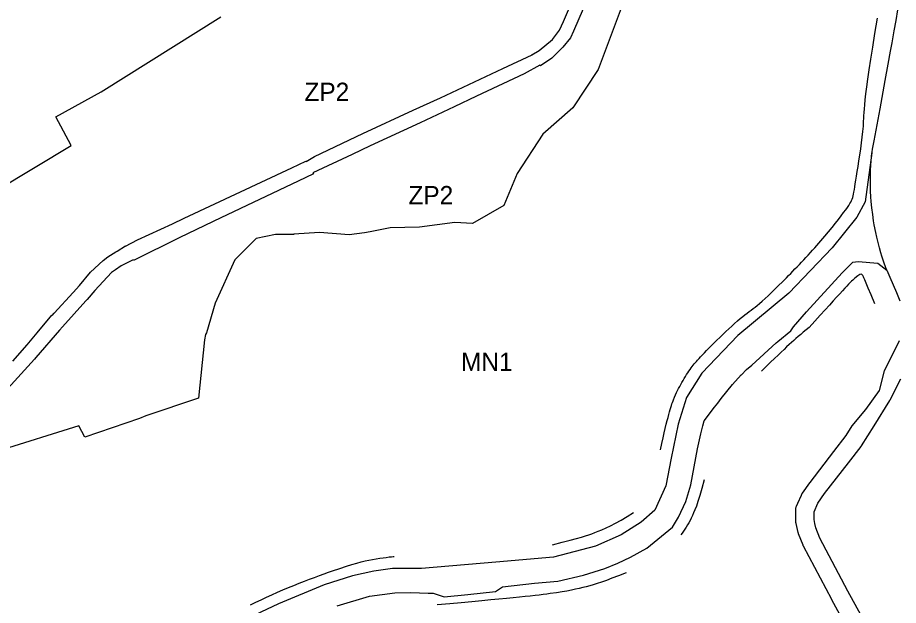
# Model space of a CAD drawing. Extents: x 7413438 to 7416393, y 5541665 to 5544118.
# Drawn here: x 7414353.3 to 7414642.6, y 5542408 to 5542601.2 of the extents above; entities that cross this region are included whole.
import ezdxf

# ---------------------------------------------------------------- set-up
doc = ezdxf.new("R2010")
doc.units = 0
for name, color, linetype in [('linie_rozgraniczajace', 7, 'Continuous'), ('linie_zabudowy_nieprzekraczalne', 7, 'Continuous'), ('oznaczenia_przeznaczen', 7, 'Continuous')]:
    doc.layers.add(name, color=color, linetype=linetype)

msp = doc.modelspace()

# ---------------------------------------------------------------- linework, layer by layer
at = {"layer": 'linie_rozgraniczajace'}
for p, q in [((7414532.59, 5542599.91), (7414540.62, 5542618.46)), ((7414553.54, 5542609.53), (7414543.94, 5542584.08)), ((7414539.05, 5542604.02), (7414535.86, 5542596.73)), ((7414642.33, 5542603.68), (7414641.76, 5542600.21)), ((7414380.71, 5542576.82), (7414420.02, 5542601.41)), ((7414531.3, 5542597.07), (7414532.59, 5542599.91)), ((7414641.76, 5542600.21), (7414641.15, 5542596.85)), ((7414528.98, 5542594.01), (7414531.3, 5542597.07)), ((7414535.86, 5542596.73), (7414534.9, 5542594.51)), ((7414641.15, 5542596.85), (7414640.42, 5542592.89)), ((7414524.59, 5542590.34), (7414528.98, 5542594.01)), ((7414534.9, 5542594.51), (7414532.41, 5542591.44)), ((7414522.24, 5542589), (7414524.59, 5542590.34)), ((7414532.41, 5542591.44), (7414530.22, 5542589.25)), ((7414640.42, 5542592.89), (7414639.93, 5542590.19)), ((7414512.7, 5542584.44), (7414522.27, 5542588.96)), ((7414522.27, 5542588.96), (7414522.24, 5542589)), ((7414528.71, 5542587.8), (7414525.03, 5542585.38)), ((7414530.22, 5542589.25), (7414528.71, 5542587.8)), ((7414639.93, 5542590.19), (7414639.14, 5542585.87)), ((7414492.14, 5542574.79), (7414512.7, 5542584.44)), ((7414524.87, 5542585.58), (7414519.66, 5542582.72)), ((7414525.03, 5542585.38), (7414524.87, 5542585.58)), ((7414639.14, 5542585.87), (7414638.15, 5542580.47)), ((7414519.66, 5542582.72), (7414503.99, 5542575.36)), ((7414543.94, 5542584.08), (7414535.64, 5542571.58)), ((7414638.15, 5542580.47), (7414637.13, 5542574.9)), ((7414365.76, 5542568.59), (7414380.71, 5542576.82)), ((7414483.2, 5542570.78), (7414492.14, 5542574.79)), ((7414503.99, 5542575.36), (7414496.62, 5542571.83)), ((7414637.13, 5542574.9), (7414636.46, 5542571.23)), ((7414466.68, 5542563.04), (7414483.2, 5542570.78)), ((7414483.2, 5542570.78), (7414483.2, 5542570.78)), ((7414496.62, 5542571.83), (7414485.47, 5542566.61)), ((7414535.64, 5542571.58), (7414525.8, 5542562.9)), ((7414636.46, 5542571.23), (7414635.48, 5542565.89)), ((7414370.87, 5542559.14), (7414365.76, 5542568.59)), ((7414485.49, 5542566.59), (7414469.08, 5542559.08)), ((7414485.47, 5542566.61), (7414485.49, 5542566.59)), ((7414635.48, 5542565.89), (7414634.52, 5542560.63)), ((7414450.84, 5542555.56), (7414466.66, 5542563.07)), ((7414466.66, 5542563.07), (7414466.68, 5542563.04)), ((7414525.8, 5542562.9), (7414517.39, 5542549.96)), ((7414343.87, 5542542.97), (7414370.87, 5542559.14)), ((7414469.1, 5542559.05), (7414463.21, 5542556.24)), ((7414469.08, 5542559.08), (7414469.1, 5542559.05)), ((7414634.52, 5542560.63), (7414634.03, 5542557.96)), ((7414448, 5542553.93), (7414450.84, 5542555.56)), ((7414463.21, 5542556.24), (7414450.21, 5542550.17)), ((7414633.89, 5542556.74), (7414631.71, 5542540.6)), ((7414633.65, 5542554.14), (7414633.89, 5542556.74)), ((7414633.92, 5542557.04), (7414633.89, 5542556.74)), ((7414634.03, 5542557.96), (7414633.92, 5542557.04)), ((7414443.31, 5542551.77), (7414447.98, 5542553.95)), ((7414447.98, 5542553.95), (7414448, 5542553.93)), ((7414633.47, 5542551), (7414633.65, 5542554.14)), ((7414407.92, 5542535.23), (7414443.31, 5542551.77)), ((7414450.41, 5542549.83), (7414445.41, 5542547.4)), ((7414450.21, 5542550.17), (7414450.41, 5542549.83)), ((7414517.39, 5542549.96), (7414513.02, 5542539.39)), ((7414633.41, 5542548.37), (7414633.47, 5542551)), ((7414445.41, 5542547.4), (7414420.05, 5542535.37)), ((7414633.46, 5542546.55), (7414633.41, 5542548.37)), ((7414633.43, 5542545.71), (7414633.46, 5542546.55)), ((7414633.49, 5542544.14), (7414633.43, 5542545.71)), ((7414633.58, 5542542.33), (7414633.49, 5542544.14)), ((7414633.7, 5542540.79), (7414633.58, 5542542.33)), ((7414513.02, 5542539.39), (7414502.68, 5542533.57)), ((7414631.71, 5542540.6), (7414628.96, 5542535.55)), ((7414633.9, 5542538.64), (7414633.7, 5542540.79)), ((7414634.18, 5542536.42), (7414633.9, 5542538.64)), ((7414404.17, 5542533.37), (7414407.92, 5542535.23)), ((7414420.05, 5542535.37), (7414406.59, 5542528.88)), ((7414628.96, 5542535.55), (7414620.84, 5542525.5)), ((7414634.47, 5542534.41), (7414634.18, 5542536.42)), ((7414392.65, 5542528.15), (7414404.13, 5542533.44)), ((7414404.13, 5542533.44), (7414404.17, 5542533.37)), ((7414485.28, 5542532.35), (7414475.61, 5542532.1)), ((7414496.92, 5542533.8), (7414485.28, 5542532.35)), ((7414502.68, 5542533.57), (7414496.92, 5542533.8)), ((7414634.7, 5542533.06), (7414634.47, 5542534.41)), ((7414635.18, 5542530.56), (7414634.7, 5542533.06)), ((7414438.03, 5542529.93), (7414431.59, 5542528.56)), ((7414443.99, 5542529.95), (7414438.03, 5542529.93)), ((7414444.03, 5542529.97), (7414443.99, 5542529.95)), ((7414452.42, 5542530.61), (7414444.03, 5542529.97)), ((7414462.2, 5542529.83), (7414452.42, 5542530.61)), ((7414467.2, 5542530.49), (7414462.2, 5542529.83)), ((7414469.07, 5542530.73), (7414467.2, 5542530.42)), ((7414467.2, 5542530.42), (7414467.2, 5542530.49)), ((7414475.61, 5542532.1), (7414469.07, 5542530.73)), ((7414635.52, 5542529.01), (7414635.18, 5542530.56)), ((7414388.73, 5542526.08), (7414392.65, 5542528.15)), ((7414406.56, 5542528.95), (7414391.3, 5542521.32)), ((7414406.59, 5542528.88), (7414406.56, 5542528.95)), ((7414431.59, 5542528.56), (7414424.58, 5542521.55)), ((7414635.94, 5542527.27), (7414635.52, 5542529.01)), ((7414636.4, 5542525.49), (7414635.94, 5542527.27)), ((7414382.94, 5542522.6), (7414385.52, 5542524.21)), ((7414385.52, 5542524.21), (7414385.92, 5542524.47)), ((7414385.92, 5542524.47), (7414388.67, 5542526.19)), ((7414388.67, 5542526.19), (7414388.73, 5542526.08)), ((7414620.84, 5542525.5), (7414606.66, 5542510.64)), ((7414636.85, 5542523.93), (7414636.4, 5542525.49)), ((7414637.19, 5542522.78), (7414636.85, 5542523.93)), ((7414377.22, 5542517.48), (7414381.33, 5542521.4)), ((7414381.33, 5542521.4), (7414382.94, 5542522.6)), ((7414391.18, 5542521.54), (7414387.26, 5542519.63)), ((7414391.3, 5542521.32), (7414391.18, 5542521.54)), ((7414424.58, 5542521.55), (7414418.2, 5542507.37)), ((7414624.12, 5542517.34), (7414627.59, 5542520.86)), ((7414627.59, 5542520.86), (7414629.41, 5542521.04)), ((7414629.41, 5542521.04), (7414635.83, 5542520.5)), ((7414637.84, 5542520.78), (7414637.19, 5542522.78)), ((7414638.47, 5542518.98), (7414637.84, 5542520.78)), ((7414385.43, 5542518.34), (7414384.12, 5542517.41)), ((7414387.26, 5542519.63), (7414385.43, 5542518.34)), ((7414635.83, 5542520.5), (7414638.8, 5542518.21)), ((7414638.8, 5542518.21), (7414638.47, 5542518.98)), ((7414638.8, 5542518.21), (7414639.81, 5542515.86)), ((7414373.64, 5542513.13), (7414377.22, 5542517.48)), ((7414384.12, 5542517.41), (7414378.59, 5542511.51)), ((7414612.46, 5542504.52), (7414624.12, 5542517.34)), ((7414639.81, 5542515.86), (7414640.91, 5542513.31)), ((7414371.53, 5542510.79), (7414373.62, 5542513.16)), ((7414373.62, 5542513.16), (7414373.64, 5542513.13)), ((7414640.91, 5542513.31), (7414641.96, 5542510.85)), ((7414365.26, 5542504.07), (7414371.53, 5542510.79)), ((7414378.59, 5542511.51), (7414376.06, 5542508.56)), ((7414606.66, 5542510.64), (7414589.81, 5542496.69)), ((7414641.96, 5542510.85), (7414643.13, 5542508.14)), ((7414375.68, 5542508.08), (7414367.99, 5542499.56)), ((7414376.06, 5542508.55), (7414375.68, 5542508.08)), ((7414376.06, 5542508.56), (7414376.06, 5542508.55)), ((7414418.2, 5542507.37), (7414415.33, 5542497.62)), ((7414364.58, 5542503.28), (7414365.26, 5542504.07)), ((7414608.17, 5542499.51), (7414612.46, 5542504.52)), ((7414359.69, 5542497.56), (7414364.53, 5542503.38)), ((7414364.53, 5542503.38), (7414364.58, 5542503.28)), ((7414367.06, 5542498.48), (7414359.24, 5542489.43)), ((7414367.99, 5542499.56), (7414367.06, 5542498.48)), ((7414415.33, 5542497.62), (7414414.94, 5542497.03)), ((7414603.01, 5542494.75), (7414607.32, 5542498.27)), ((7414607.32, 5542498.27), (7414608.17, 5542499.51)), ((7414356.4, 5542493.63), (7414359.69, 5542497.56)), ((7414414.65, 5542495.32), (7414412.68, 5542476.17)), ((7414414.94, 5542497.03), (7414414.65, 5542495.32)), ((7414589.81, 5542496.69), (7414578.04, 5542484.29)), ((7414602.41, 5542494.25), (7414603.01, 5542494.75)), ((7414638.05, 5542485.15), (7414642.97, 5542495.08)), ((7414351.67, 5542488.25), (7414356.4, 5542493.62)), ((7414356.4, 5542493.62), (7414356.4, 5542493.63)), ((7414594.43, 5542486.96), (7414602.41, 5542494.25)), ((7414358.79, 5542488.93), (7414350.04, 5542479.28)), ((7414359.24, 5542489.43), (7414358.79, 5542488.94)), ((7414358.79, 5542488.94), (7414358.79, 5542488.93)), ((7414592.76, 5542485.53), (7414594.43, 5542486.96)), ((7414578.04, 5542484.29), (7414573.03, 5542476.32)), ((7414588.13, 5542480.57), (7414590.97, 5542483.73)), ((7414590.97, 5542483.73), (7414591.03, 5542483.8)), ((7414591.03, 5542483.8), (7414592.76, 5542485.53)), ((7414636.36, 5542478.6), (7414638.05, 5542485.15)), ((7414584.42, 5542476.05), (7414588.13, 5542480.57)), ((7414639.9, 5542475.61), (7414643.39, 5542482.43)), ((7414631.95, 5542472.38), (7414636.36, 5542478.6)), ((7414412.68, 5542476.17), (7414395.42, 5542470.3)), ((7414573.03, 5542476.32), (7414570.24, 5542467.55)), ((7414582.2, 5542473.21), (7414583.33, 5542474.49)), ((7414583.33, 5542474.49), (7414584.42, 5542476.05)), ((7414634.6, 5542467.06), (7414639.78, 5542475.4)), ((7414639.78, 5542475.4), (7414639.79, 5542475.42)), ((7414639.79, 5542475.42), (7414639.88, 5542475.59)), ((7414639.88, 5542475.59), (7414639.9, 5542475.61)), ((7414578.79, 5542468.65), (7414582.2, 5542473.21)), ((7414627.47, 5542466.97), (7414631.95, 5542472.38)), ((7414393.32, 5542469.42), (7414375.29, 5542463.29)), ((7414395.42, 5542470.3), (7414393.32, 5542469.42)), ((7414373.38, 5542467.07), (7414346.64, 5542458.69)), ((7414375.29, 5542463.29), (7414373.38, 5542467.07)), ((7414570.24, 5542467.55), (7414568, 5542456.42)), ((7414577.69, 5542464.44), (7414578.36, 5542467)), ((7414578.36, 5542467), (7414578.79, 5542468.65)), ((7414625.5, 5542463.8), (7414627.47, 5542466.97)), ((7414630.51, 5542460.5), (7414634.6, 5542467.05)), ((7414634.6, 5542467.05), (7414634.6, 5542467.06)), ((7414576.65, 5542459.48), (7414577.69, 5542464.44)), ((7414621.45, 5542458.56), (7414625.5, 5542463.8)), ((7414626.2, 5542454.89), (7414630.34, 5542460.26)), ((7414630.34, 5542460.26), (7414630.41, 5542460.36)), ((7414630.41, 5542460.36), (7414630.51, 5542460.5)), ((7414574.45, 5542447.6), (7414576.65, 5542459.48)), ((7414613.59, 5542448.37), (7414621.45, 5542458.56)), ((7414568, 5542456.42), (7414566.18, 5542447.31)), ((7414618.37, 5542444.74), (7414626.2, 5542454.89)), ((7414566.18, 5542447.31), (7414562.57, 5542439.35)), ((7414572.79, 5542442.13), (7414574.45, 5542447.6)), ((7414611.06, 5542444.85), (7414613.53, 5542448.29)), ((7414613.53, 5542448.29), (7414613.59, 5542448.37)), ((7414609.58, 5542441.61), (7414610.74, 5542444.28)), ((7414610.74, 5542444.28), (7414610.75, 5542444.31)), ((7414610.75, 5542444.31), (7414610.84, 5542444.49)), ((7414610.84, 5542444.49), (7414610.93, 5542444.66)), ((7414610.93, 5542444.66), (7414611.04, 5542444.82)), ((7414611.04, 5542444.82), (7414611.06, 5542444.85)), ((7414616.12, 5542441.61), (7414618.37, 5542444.74)), ((7414570.41, 5542436.97), (7414572.79, 5542442.13)), ((7414608.91, 5542439.67), (7414608.94, 5542439.87)), ((7414608.94, 5542439.87), (7414608.97, 5542440.06)), ((7414608.97, 5542440.06), (7414609.02, 5542440.25)), ((7414609.02, 5542440.25), (7414609.08, 5542440.44)), ((7414609.08, 5542440.44), (7414609.15, 5542440.59)), ((7414609.15, 5542440.59), (7414609.58, 5542441.61)), ((7414614.9, 5542438.78), (7414616.12, 5542441.61)), ((7414562.57, 5542439.35), (7414558.07, 5542435.41)), ((7414568.39, 5542433.77), (7414570.41, 5542436.97)), ((7414608.9, 5542439.48), (7414608.91, 5542439.67)), ((7414608.9, 5542439.41), (7414608.9, 5542439.48)), ((7414608.9, 5542435.92), (7414608.9, 5542439.41)), ((7414614.9, 5542436.24), (7414614.9, 5542438.78)), ((7414558.07, 5542435.41), (7414551.59, 5542431.23)), ((7414608.9, 5542435.8), (7414608.9, 5542435.92)), ((7414608.91, 5542435.6), (7414608.9, 5542435.8)), ((7414608.94, 5542435.41), (7414608.91, 5542435.6)), ((7414608.96, 5542435.29), (7414608.94, 5542435.41)), ((7414609.04, 5542434.94), (7414608.96, 5542435.29)), ((7414609.68, 5542431.98), (7414609.04, 5542434.94)), ((7414615.17, 5542434.97), (7414614.9, 5542436.24)), ((7414615.49, 5542433.48), (7414615.17, 5542434.97)), ((7414551.59, 5542431.23), (7414543.09, 5542427.52)), ((7414559.96, 5542426.84), (7414568.39, 5542433.77)), ((7414609.7, 5542431.91), (7414609.68, 5542431.98)), ((7414609.75, 5542431.72), (7414609.7, 5542431.91)), ((7414609.81, 5542431.53), (7414609.75, 5542431.72)), ((7414609.82, 5542431.51), (7414609.81, 5542431.53)), ((7414611.28, 5542427.8), (7414609.82, 5542431.51)), ((7414616.8, 5542430.15), (7414615.49, 5542433.48)), ((7414625.99, 5542412.71), (7414616.8, 5542430.15)), ((7414543.09, 5542427.52), (7414529.32, 5542423.87)), ((7414554.59, 5542423.81), (7414559.96, 5542426.84)), ((7414611.35, 5542427.64), (7414611.28, 5542427.8)), ((7414611.41, 5542427.5), (7414611.35, 5542427.64)), ((7414620.69, 5542409.9), (7414611.41, 5542427.5)), ((7414529.32, 5542423.87), (7414510.31, 5542422.18)), ((7414550.41, 5542421.85), (7414554.59, 5542423.81)), ((7414476.39, 5542420.12), (7414470.23, 5542419.31)), ((7414485.89, 5542420.09), (7414476.39, 5542420.12)), ((7414510.31, 5542422.18), (7414485.89, 5542420.09)), ((7414539.21, 5542417.99), (7414546.15, 5542420.11)), ((7414546.15, 5542420.11), (7414550.41, 5542421.85)), ((7414463.29, 5542417.72), (7414454, 5542414.8)), ((7414470.23, 5542419.31), (7414463.29, 5542417.72)), ((7414530.7, 5542415.98), (7414539.21, 5542417.99)), ((7414454, 5542414.8), (7414438.96, 5542408.53)), ((7414510.26, 5542412.53), (7414512.58, 5542414.14)), ((7414512.58, 5542414.14), (7414523.03, 5542415.32)), ((7414523.03, 5542415.32), (7414530.7, 5542415.98)), ((7414458.25, 5542407.86), (7414468.88, 5542411.04)), ((7414468.88, 5542411.04), (7414477.21, 5542412.15)), ((7414477.21, 5542412.15), (7414482.49, 5542412.28)), ((7414482.49, 5542412.28), (7414488.18, 5542412.07)), ((7414488.18, 5542412.07), (7414489.78, 5542411.98)), ((7414489.78, 5542411.98), (7414493.42, 5542410.78)), ((7414493.42, 5542410.78), (7414501.14, 5542411.58)), ((7414501.14, 5542411.58), (7414510.26, 5542412.53)), ((7414630.23, 5542404.88), (7414625.99, 5542412.71)), ((7414438.96, 5542408.53), (7414425.48, 5542402.16)), ((7414620.71, 5542409.88), (7414620.69, 5542409.9)), ((7414624.64, 5542402.58), (7414620.71, 5542409.88))]:
    msp.add_line(p, q, dxfattribs=at)
at = {"layer": 'linie_zabudowy_nieprzekraczalne'}
for points in [[(7414564.44, 5542459.18), (7414566.93, 5542470.46), (7414568.77, 5542476.23), (7414571.37, 5542481.24), (7414574.72, 5542486.56), (7414576.89, 5542488.91), (7414583.58, 5542495.95), (7414592.24, 5542503.91), (7414596.17, 5542506.16), (7414605.28, 5542515), (7414617.79, 5542528.11), (7414626.54, 5542539.52), (7414627.8, 5542541.83), (7414628.71, 5542548.57), (7414631.86, 5542567.4), (7414630.95, 5542572.47), (7414635.75, 5542600.95)], [(7414634.86, 5542507.12), (7414631.11, 5542516.08), (7414631.1, 5542516.09), (7414630.78, 5542516.87), (7414629.38, 5542516.99), (7414624.02, 5542511.31), (7414613.27, 5542499.33)], [(7414613.27, 5542499.33), (7414607.66, 5542494.87), (7414606.61, 5542493.61), (7414597.61, 5542485.04)], [(7414578.78, 5542449.25), (7414576.57, 5542440.93), (7414574.65, 5542436.68), (7414572.37, 5542432.62), (7414571.14, 5542431.17)], [(7414528.98, 5542427.89), (7414538.5, 5542430.42), (7414541.72, 5542431.27), (7414549.65, 5542434.73), (7414555.61, 5542438.57)], [(7414429.77, 5542408.18), (7414438.82, 5542412.79), (7414460.67, 5542421.06), (7414469.66, 5542423.24), (7414476.36, 5542424.09), (7414476.95, 5542424.09)], [(7414553.14, 5542418.7), (7414546.04, 5542415.87), (7414540.08, 5542414.07), (7414531, 5542411.96), (7414513.98, 5542410.24), (7414491.09, 5542408.19)]]:
    msp.add_open_spline(points, degree=3, dxfattribs=at)

# ---------------------------------------------------------------- texts
at = {"layer": 'oznaczenia_przeznaczen'}
for s, p in [('ZP2', (7414447.49, 5542573.79)), ('ZP2', (7414481.65, 5542539.84)), ('MN1', (7414498.93, 5542485.08))]:
    msp.add_text(s, height=6, dxfattribs=at).set_placement(p)

doc.saveas('drawing.dxf')
